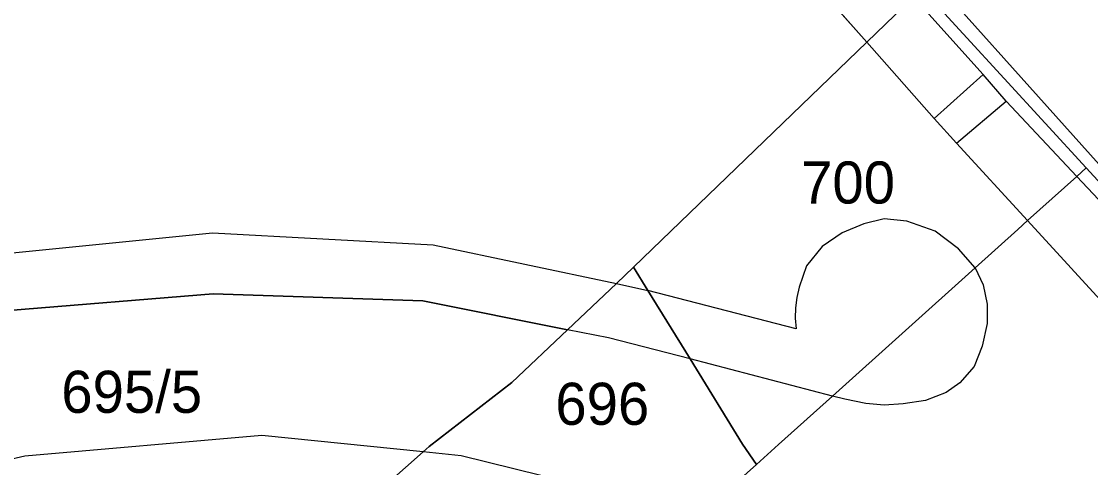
# Model space of a CAD drawing. Extents: x -263423 to -261326, y -1240067 to -1237864.
# Drawn here: x -262797.4 to -262746.7, y -1239001.2 to -1238980 of the extents above; entities that cross this region are included whole.
import ezdxf

# ---------------------------------------------------------------- set-up
doc = ezdxf.new("R2010")
doc.units = 0
for name, color, linetype in [('body_kn', 7, 'Continuous'), ('kladpar_druhypozemkov', 7, 'Continuous'), ('kladpar_hranice', 7, 'Continuous'), ('kladpar_parcelnecisla', 7, 'Continuous'), ('kladpar_plochy', 7, 'Continuous'), ('zappar_hrandruhpozemk', 7, 'Continuous')]:
    doc.layers.add(name, color=color, linetype=linetype)

msp = doc.modelspace()

# ---------------------------------------------------------------- linework, layer by layer
at = {"layer": 'body_kn'}
for p, q in [((-262757.28, -1238980.97), (-262757.28, -1238980.97)), ((-262757.28, -1238980.97), (-262757.28, -1238980.97)), ((-262751.76, -1238982.51), (-262751.76, -1238982.51)), ((-262751.76, -1238982.51), (-262751.76, -1238982.51)), ((-262750.66, -1238983.77), (-262750.66, -1238983.77)), ((-262750.66, -1238983.77), (-262750.66, -1238983.77)), ((-262754.09, -1238984.59), (-262754.09, -1238984.59)), ((-262754.09, -1238984.59), (-262754.09, -1238984.59)), ((-262753.02, -1238985.77), (-262753.02, -1238985.77)), ((-262753.02, -1238985.77), (-262753.02, -1238985.77)), ((-262746.86, -1238986.94), (-262746.86, -1238986.94)), ((-262746.86, -1238986.94), (-262746.86, -1238986.94)), ((-262747.31, -1238987.35), (-262747.31, -1238987.35)), ((-262747.31, -1238987.35), (-262747.31, -1238987.35)), ((-262756.45, -1238989.36), (-262756.45, -1238989.36)), ((-262755.38, -1238989.48), (-262755.38, -1238989.48)), ((-262749.65, -1238989.45), (-262749.65, -1238989.45)), ((-262749.65, -1238989.45), (-262749.65, -1238989.45)), ((-262788.36, -1238990.04), (-262788.36, -1238990.04)), ((-262758.46, -1238990.03), (-262758.46, -1238990.03)), ((-262757.42, -1238989.61), (-262757.42, -1238989.61)), ((-262754.03, -1238989.95), (-262754.03, -1238989.95)), ((-262750.11, -1238989.87), (-262750.11, -1238989.87)), ((-262777.88, -1238990.6), (-262777.88, -1238990.6)), ((-262759.41, -1238990.69), (-262759.41, -1238990.69)), ((-262752.92, -1238990.8), (-262752.92, -1238990.8)), ((-262760.14, -1238991.6), (-262760.14, -1238991.6)), ((-262768.37, -1238991.67), (-262768.37, -1238991.67)), ((-262752.14, -1238991.7), (-262752.14, -1238991.7)), ((-262752.14, -1238991.7), (-262752.14, -1238991.7)), ((-262769.18, -1238992.44), (-262769.18, -1238992.44)), ((-262769.18, -1238992.44), (-262769.18, -1238992.44)), ((-262760.49, -1238992.62), (-262760.49, -1238992.62)), ((-262751.75, -1238992.5), (-262751.75, -1238992.5)), ((-262788.34, -1238992.94), (-262788.34, -1238992.94)), ((-262767.68, -1238992.78), (-262767.68, -1238992.78)), ((-262760.61, -1238993.1), (-262760.61, -1238993.1)), ((-262778.37, -1238993.27), (-262778.37, -1238993.27)), ((-262760.67, -1238993.6), (-262760.67, -1238993.6)), ((-262751.56, -1238993.42), (-262751.56, -1238993.42)), ((-262760.68, -1238994.09), (-262760.68, -1238994.09)), ((-262771.5, -1238994.64), (-262771.5, -1238994.64)), ((-262760.64, -1238994.59), (-262760.64, -1238994.59)), ((-262751.56, -1238994.35), (-262751.56, -1238994.35)), ((-262769.55, -1238995.03), (-262769.55, -1238995.03)), ((-262751.8, -1238995.42), (-262751.8, -1238995.42)), ((-262765.68, -1238996.03), (-262765.68, -1238996.03)), ((-262765.68, -1238996.03), (-262765.68, -1238996.03)), ((-262752.18, -1238996.38), (-262752.18, -1238996.38)), ((-262774.14, -1238997.15), (-262774.14, -1238997.15)), ((-262752.87, -1238997.16), (-262752.87, -1238997.16)), ((-262753.52, -1238997.62), (-262753.52, -1238997.62)), ((-262758.91, -1238997.79), (-262758.91, -1238997.79)), ((-262758.91, -1238997.79), (-262758.91, -1238997.79)), ((-262758.33, -1238997.94), (-262758.33, -1238997.94)), ((-262757.33, -1238998.15), (-262757.33, -1238998.15)), ((-262756.45, -1238998.22), (-262756.45, -1238998.22)), ((-262755.56, -1238998.17), (-262755.56, -1238998.17)), ((-262754.5, -1238998.01), (-262754.5, -1238998.01)), ((-262786.02, -1238999.66), (-262786.02, -1238999.66)), ((-262778.07, -1239000.19), (-262778.07, -1239000.19)), ((-262763.18, -1239000.08), (-262763.18, -1239000.08)), ((-262761.47, -1239000.09), (-262761.47, -1239000.09)), ((-262797.28, -1239000.65), (-262797.28, -1239000.65)), ((-262778.35, -1239000.45), (-262778.35, -1239000.45)), ((-262778.35, -1239000.45), (-262778.35, -1239000.45)), ((-262776.56, -1239000.63), (-262776.56, -1239000.63)), ((-262762.53, -1239001.05), (-262762.53, -1239001.05))]:
    msp.add_line(p, q, dxfattribs=at)
at = {"layer": 'kladpar_druhypozemkov'}
for p, q in [((-262757.89, -1238986.93), (-262757.89, -1238986.93)), ((-262791.17, -1238997.03), (-262791.17, -1238997.03)), ((-262769.85, -1238997.16), (-262769.85, -1238997.16))]:
    msp.add_line(p, q, dxfattribs=at)
at = {"layer": 'kladpar_hranice'}
for points in [[(-262744.06, -1238968.9), (-262743.1, -1238969.98), (-262736.99, -1238976.87), (-262735.01, -1238979.11), (-262735.74, -1238979.77), (-262742.7, -1238986.07), (-262745.01, -1238988.16), (-262745.41, -1238988.52), (-262746.86, -1238986.94), (-262754.65, -1238978.43), (-262758.7, -1238974.01), (-262759.48, -1238973.87), (-262760.77, -1238973.65), (-262761.5, -1238973.53), (-262761.36, -1238971.74), (-262761.32, -1238971.15), (-262766.05, -1238965.98), (-262765.39, -1238965.39), (-262755.32, -1238956.38), (-262744.06, -1238968.9)], [(-262759.48, -1238973.87), (-262758.7, -1238974.01), (-262754.65, -1238978.43), (-262755.06, -1238978.82), (-262757.28, -1238980.97), (-262761.06, -1238976.7), (-262761.3, -1238976.14), (-262761.43, -1238975.72), (-262761.52, -1238975.28), (-262761.57, -1238974.85), (-262761.59, -1238974.42), (-262761.57, -1238973.98), (-262761.5, -1238973.53), (-262760.77, -1238973.65), (-262759.48, -1238973.87)], [(-262761.06, -1238976.7), (-262757.28, -1238980.97), (-262768.37, -1238991.67), (-262769.18, -1238992.44), (-262771.5, -1238994.64), (-262778.37, -1238993.27), (-262788.34, -1238992.94), (-262798.04, -1238993.73)], [(-262757.28, -1238980.97), (-262755.06, -1238978.82), (-262754.65, -1238978.43), (-262746.86, -1238986.94), (-262747.31, -1238987.35), (-262749.65, -1238989.45), (-262750.11, -1238989.87), (-262752.14, -1238991.7), (-262758.91, -1238997.79), (-262761.47, -1239000.09), (-262762.53, -1239001.05), (-262763.18, -1239000.08), (-262765.68, -1238996.03), (-262767.68, -1238992.78), (-262768.37, -1238991.67), (-262757.28, -1238980.97)], [(-262765.2, -1239003.44), (-262762.53, -1239001.05), (-262761.47, -1239000.09), (-262758.91, -1238997.79), (-262752.14, -1238991.7), (-262750.11, -1238989.87), (-262749.65, -1238989.45), (-262747.31, -1238987.35), (-262746.86, -1238986.94)], [(-262746.86, -1238986.94), (-262745.41, -1238988.52)], [(-262769.18, -1238992.44), (-262768.37, -1238991.67), (-262767.68, -1238992.78), (-262765.68, -1238996.03), (-262763.18, -1239000.08), (-262762.53, -1239001.05), (-262765.2, -1239003.44), (-262766.04, -1239004.2), (-262767.39, -1239005.42), (-262769.72, -1239007.51), (-262772.46, -1239004.13), (-262778.29, -1239003.12), (-262780.87, -1239002.68), (-262778.35, -1239000.45), (-262778.07, -1239000.19), (-262774.14, -1238997.15), (-262771.5, -1238994.64), (-262769.18, -1238992.44)], [(-262798.04, -1238993.73), (-262788.34, -1238992.94), (-262778.37, -1238993.27), (-262771.5, -1238994.64), (-262774.14, -1238997.15), (-262778.07, -1239000.19), (-262778.35, -1239000.45), (-262780.87, -1239002.68), (-262781.74, -1239002.53), (-262783.53, -1239002.22), (-262791.6, -1239002.48), (-262801.13, -1239003.98)]]:
    msp.add_lwpolyline(points, dxfattribs=at)
at = {"layer": 'kladpar_plochy'}
for p, q in [((-262761.06, -1238976.7), (-262757.28, -1238980.97)), ((-262757.28, -1238980.97), (-262768.37, -1238991.67)), ((-262768.37, -1238991.67), (-262769.18, -1238992.44)), ((-262769.18, -1238992.44), (-262771.5, -1238994.64)), ((-262788.34, -1238992.94), (-262798.04, -1238993.73)), ((-262778.37, -1238993.27), (-262788.34, -1238992.94)), ((-262771.5, -1238994.64), (-262778.37, -1238993.27))]:
    msp.add_line(p, q, dxfattribs=at)
for points in [[(-262744.06, -1238968.9), (-262743.1, -1238969.98), (-262736.99, -1238976.87), (-262735.01, -1238979.11), (-262735.74, -1238979.77), (-262742.7, -1238986.07), (-262745.01, -1238988.16), (-262745.41, -1238988.52), (-262746.86, -1238986.94), (-262754.65, -1238978.43), (-262758.7, -1238974.01), (-262759.48, -1238973.87), (-262760.77, -1238973.65), (-262761.5, -1238973.53), (-262761.36, -1238971.74), (-262761.32, -1238971.15), (-262766.05, -1238965.98), (-262765.39, -1238965.39), (-262755.32, -1238956.38)], [(-262759.48, -1238973.87), (-262758.7, -1238974.01), (-262754.65, -1238978.43), (-262755.06, -1238978.82), (-262757.28, -1238980.97), (-262761.06, -1238976.7), (-262761.3, -1238976.14), (-262761.43, -1238975.72), (-262761.52, -1238975.28), (-262761.57, -1238974.85), (-262761.59, -1238974.42), (-262761.57, -1238973.98), (-262761.5, -1238973.53), (-262760.77, -1238973.65)], [(-262757.28, -1238980.97), (-262755.06, -1238978.82), (-262754.65, -1238978.43), (-262746.86, -1238986.94), (-262747.31, -1238987.35), (-262749.65, -1238989.45), (-262750.11, -1238989.87), (-262752.14, -1238991.7), (-262758.91, -1238997.79), (-262761.47, -1239000.09), (-262762.53, -1239001.05), (-262763.18, -1239000.08), (-262765.68, -1238996.03), (-262767.68, -1238992.78), (-262768.37, -1238991.67)], [(-262769.18, -1238992.44), (-262768.37, -1238991.67), (-262767.68, -1238992.78), (-262765.68, -1238996.03), (-262763.18, -1239000.08), (-262762.53, -1239001.05), (-262765.2, -1239003.44), (-262766.04, -1239004.2), (-262767.39, -1239005.42), (-262769.72, -1239007.51), (-262772.46, -1239004.13), (-262778.29, -1239003.12), (-262780.87, -1239002.68), (-262778.35, -1239000.45), (-262778.07, -1239000.19), (-262774.14, -1238997.15), (-262771.5, -1238994.64)]]:
    msp.add_lwpolyline(points, close=True, dxfattribs=at)
for points in [[(-262765.2, -1239003.44), (-262762.53, -1239001.05), (-262761.47, -1239000.09), (-262758.91, -1238997.79), (-262752.14, -1238991.7), (-262750.11, -1238989.87), (-262749.65, -1238989.45), (-262747.31, -1238987.35), (-262746.86, -1238986.94), (-262745.41, -1238988.52)], [(-262798.04, -1238993.73), (-262788.34, -1238992.94), (-262778.37, -1238993.27), (-262771.5, -1238994.64), (-262774.14, -1238997.15), (-262778.07, -1239000.19), (-262778.35, -1239000.45), (-262780.87, -1239002.68), (-262781.74, -1239002.53), (-262783.53, -1239002.22), (-262791.6, -1239002.48), (-262801.13, -1239003.98)]]:
    msp.add_lwpolyline(points, dxfattribs=at)
at = {"layer": 'zappar_hrandruhpozemk'}
for p, q in [((-262755.06, -1238978.82), (-262751.76, -1238982.51)), ((-262757.28, -1238980.97), (-262754.09, -1238984.59)), ((-262751.76, -1238982.51), (-262754.09, -1238984.59)), ((-262750.66, -1238983.77), (-262751.76, -1238982.51)), ((-262753.02, -1238985.77), (-262750.66, -1238983.77)), ((-262747.31, -1238987.35), (-262750.66, -1238983.77)), ((-262754.09, -1238984.59), (-262753.02, -1238985.77)), ((-262749.65, -1238989.45), (-262753.02, -1238985.77)), ((-262741.51, -1238993.54), (-262747.31, -1238987.35)), ((-262744.34, -1238995.26), (-262749.65, -1238989.45)), ((-262788.36, -1238990.04), (-262777.88, -1238990.6)), ((-262758.46, -1238990.03), (-262759.41, -1238990.69)), ((-262777.88, -1238990.6), (-262769.18, -1238992.44)), ((-262769.18, -1238992.44), (-262767.68, -1238992.78)), ((-262760.64, -1238994.59), (-262767.68, -1238992.78)), ((-262769.55, -1238995.03), (-262771.5, -1238994.64)), ((-262765.68, -1238996.03), (-262769.55, -1238995.03)), ((-262758.91, -1238997.79), (-262765.68, -1238996.03)), ((-262752.18, -1238996.38), (-262752.87, -1238997.16)), ((-262797.28, -1239000.65), (-262807.15, -1239002.89))]:
    msp.add_line(p, q, dxfattribs=at)
for points in [[(-262745.01, -1238988.16), (-262757.5, -1238974.21), (-262761.23, -1238970.04)], [(-262752.14, -1238991.7), (-262752.92, -1238990.8), (-262754.03, -1238989.95), (-262755.38, -1238989.48), (-262756.45, -1238989.36), (-262757.42, -1238989.61), (-262758.46, -1238990.03)], [(-262798.04, -1238993.73), (-262799, -1238993.14), (-262799.4, -1238992.41), (-262799.22, -1238991.51), (-262798.51, -1238991.05), (-262788.36, -1238990.04)], [(-262759.41, -1238990.69), (-262760.14, -1238991.6), (-262760.49, -1238992.62), (-262760.61, -1238993.1), (-262760.67, -1238993.6), (-262760.68, -1238994.09), (-262760.64, -1238994.59)], [(-262752.14, -1238991.7), (-262751.75, -1238992.5), (-262751.56, -1238993.42), (-262751.56, -1238994.35), (-262751.8, -1238995.42), (-262752.18, -1238996.38)], [(-262752.87, -1238997.16), (-262753.52, -1238997.62), (-262754.5, -1238998.01), (-262755.56, -1238998.17), (-262756.45, -1238998.22), (-262757.33, -1238998.15), (-262758.33, -1238997.94), (-262758.91, -1238997.79)], [(-262778.35, -1239000.45), (-262786.02, -1238999.66), (-262797.28, -1239000.65)], [(-262765.2, -1239003.44), (-262776.56, -1239000.63), (-262778.35, -1239000.45)]]:
    msp.add_lwpolyline(points, dxfattribs=at)

# ---------------------------------------------------------------- texts
at = {"layer": 'kladpar_parcelnecisla'}
for s, p in [('700', (-262760.405, -1238988.64)), ('695/5', (-262795.549, -1238998.59)), ('696', (-262772.079, -1238999.16))]:
    msp.add_text(s, height=2, dxfattribs=at).set_placement(p)

doc.saveas('drawing.dxf')
